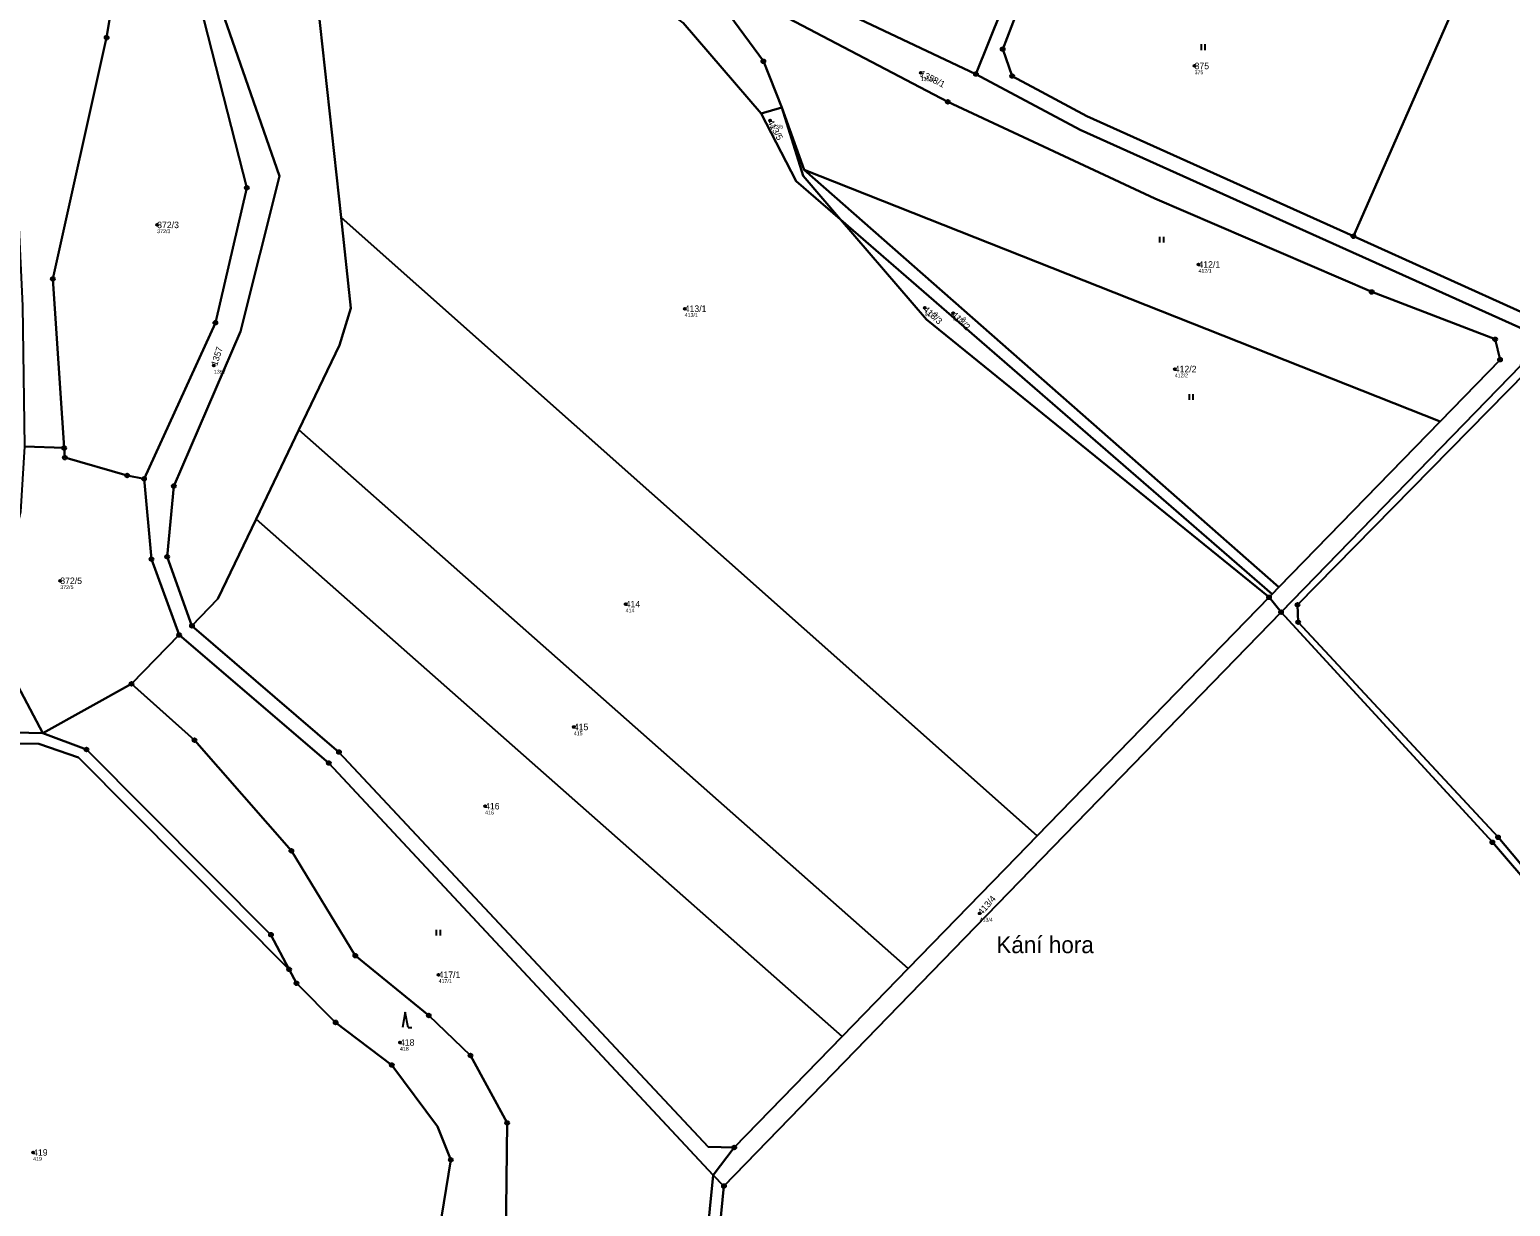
# Model space of a CAD drawing. Extents: x -658203 to -653176, y -1156738 to -1151709.
# Drawn here: x -654514.9 to -654127.4, y -1155287.9 to -1154980.1 of the extents above; entities that cross this region are included whole.
import ezdxf

# ---------------------------------------------------------------- set-up
doc = ezdxf.new("R2010")
doc.units = 0
for name, color, linetype in [('Vrstva 1', 7, 'Continuous'), ('Vrstva 2', 7, 'Continuous'), ('Vrstva 3', 7, 'Continuous'), ('Vrstva 50', 7, 'Continuous'), ('Vrstva 51', 7, 'Continuous'), ('Vrstva 53', 7, 'Continuous'), ('Vrstva 7', 7, 'Continuous'), ('Vrstva 8', 7, 'Continuous')]:
    doc.layers.add(name, color=color, linetype=linetype)

msp = doc.modelspace()

# ---------------------------------------------------------------- linework, layer by layer
at = {"layer": 'Vrstva 1'}
for p, q in [((-654141.73, -1154973.32), (-654168.48, -1155034.13)), ((-654267.26, -1154991.71), (-654260.49, -1154974.8)), ((-654318.08, -1155000.41), (-654323.48, -1155002.03)), ((-654318.08, -1155000.41), (-654312.2, -1155016.79)), ((-654312.2, -1155016.79), (-654145.81, -1155082.57)), ((-654312.2, -1155016.79), (-654187.98, -1155125.94)), ((-654433.33, -1155029.24), (-654251.23, -1155190.96)), ((-654302.66, -1155029.78), (-654189.73, -1155127.73)), ((-654124.71, -1155067.94), (-654187.42, -1155132.48)), ((-654455.64, -1155108.15), (-654444.4, -1155084.73)), ((-654444.4, -1155084.73), (-654284.99, -1155225.71)), ((-654187.98, -1155125.94), (-654145.81, -1155082.57)), ((-654516.25, -1155089.14), (-654505.82, -1155089.52)), ((-654455.64, -1155108.15), (-654302.22, -1155243.44)), ((-654251.23, -1155190.96), (-654190.55, -1155128.58)), ((-654190.55, -1155128.58), (-654189.73, -1155127.73)), ((-654190.55, -1155128.58), (-654187.42, -1155132.48)), ((-654189.73, -1155127.73), (-654187.98, -1155125.94)), ((-654475.76, -1155138.44), (-654488.22, -1155151.22)), ((-654488.22, -1155151.22), (-654511.38, -1155164.11)), ((-654517.16, -1155153.23), (-654511.38, -1155164.11)), ((-654284.99, -1155225.71), (-654302.22, -1155243.44)), ((-654302.22, -1155243.44), (-654330.49, -1155272.52)), ((-654336.02, -1155279.77), (-654330.49, -1155272.52)), ((-654341.22, -1155332.55), (-654336.02, -1155279.77)), ((-654333.19, -1155282.6), (-654336.02, -1155279.77)), ((-654333.19, -1155282.6), (-654338.32, -1155334.48))]:
    msp.add_line(p, q, dxfattribs=at)
for points in [[(-654441.57, -1154906.37), (-654454.35, -1154915.89), (-654460.25, -1154933.64), (-654463.57, -1154952.02), (-654465.21, -1154973.31), (-654449.51, -1155018.43), (-654459.68, -1155059.04), (-654477.16, -1155099.47), (-654478.87, -1155117.96), (-654472.39, -1155136.05)], [(-654374.63, -1154929.15), (-654355.08, -1154944.51), (-654316.9, -1154968.18), (-654267.26, -1154991.71)], [(-654323.48, -1155002.03), (-654343.89, -1154978.34), (-654359.14, -1154966.59), (-654375.35, -1154957.15), (-654397.84, -1154947.12), (-654416.27, -1154942.39), (-654428.63, -1154942.61), (-654436.61, -1154946.57), (-654439.47, -1154973.39), (-654433.33, -1155029.24)], [(-654505.82, -1155089.52), (-654508.79, -1155045.3), (-654494.73, -1154982.17), (-654489.87, -1154952.92), (-654485.97, -1154953.4)], [(-654468.86, -1154955.54), (-654470.22, -1154973.66), (-654458.05, -1155021.43), (-654466.26, -1155056.76), (-654484.94, -1155097.58)], [(-654145.81, -1155082.57), (-654130.1, -1155066.42), (-654131.38, -1155061.08), (-654163.7, -1155048.71), (-654220.47, -1155024.22), (-654274.62, -1154998.96), (-654320.09, -1154975.14), (-654340.5, -1154964.35)], [(-654340.5, -1154964.35), (-654322.87, -1154988.36), (-654318.08, -1155000.41)], [(-654260.49, -1154974.8), (-654256.79, -1154976.34), (-654260.26, -1154985.18), (-654257.78, -1154992.22), (-654250.14, -1154996.32), (-654238.27, -1155002.69), (-654168.48, -1155034.13)], [(-654267.26, -1154991.71), (-654239.99, -1155006.32), (-654123.49, -1155058.74)], [(-654318.08, -1155000.41), (-654312.47, -1155018.37), (-654302.66, -1155029.78)], [(-654302.66, -1155029.78), (-654314.26, -1155019.71), (-654323.48, -1155002.03)], [(-654444.4, -1155084.73), (-654433.81, -1155062.66), (-654430.79, -1155052.98), (-654433.33, -1155029.24)], [(-654190.55, -1155128.58), (-654280.18, -1155055.9), (-654302.66, -1155029.78)], [(-654168.48, -1155034.13), (-654122.93, -1155054.65), (-654097.34, -1155054.64)], [(-654059.69, -1155280.14), (-654094.02, -1155234.81), (-654130.63, -1155191.35), (-654182.95, -1155135.1), (-654183.11, -1155130.55), (-654123.2, -1155069.6)], [(-654484.94, -1155097.58), (-654489.36, -1155096.72), (-654505.65, -1155092.03), (-654505.82, -1155089.52)], [(-654484.94, -1155097.58), (-654482.98, -1155118.62), (-654475.76, -1155138.44)], [(-654472.39, -1155136.05), (-654465.62, -1155128.96), (-654455.64, -1155108.15)], [(-654187.42, -1155132.48), (-654252.99, -1155199.96), (-654333.19, -1155282.6)], [(-654187.42, -1155132.48), (-654132.12, -1155192.66), (-654096.26, -1155234.38), (-654059.29, -1155283.46), (-654023.24, -1155320.05)], [(-654330.49, -1155272.52), (-654337.35, -1155272.37), (-654433.94, -1155169.05), (-654472.39, -1155136.05)], [(-654336.02, -1155279.77), (-654436.57, -1155171.94), (-654475.76, -1155138.44)], [(-654488.22, -1155151.22), (-654471.72, -1155165.97), (-654446.38, -1155194.92), (-654429.66, -1155222.32), (-654410.42, -1155237.99), (-654399.52, -1155248.44), (-654389.91, -1155266.09), (-654390.31, -1155295.97), (-654396.74, -1155323.94), (-654405.48, -1155336.44), (-654408.15, -1155344.42), (-654406.55, -1155355.08)], [(-654511.38, -1155164.11), (-654529.72, -1155163.67), (-654545.89, -1155167.85), (-654559.29, -1155176.26), (-654568.96, -1155187.22), (-654578.2, -1155204.95), (-654584.36, -1155221.23), (-654589.26, -1155233.98), (-654595.16, -1155259.39), (-654601.25, -1155317.23), (-654606.76, -1155340.94), (-654618.01, -1155367.27), (-654622.07, -1155372.82)], [(-654446.97, -1155225.91), (-654502.11, -1155170.5), (-654512.43, -1155166.91), (-654529.84, -1155166.71), (-654544.7, -1155170.61), (-654557.33, -1155178.54), (-654566.49, -1155188.93), (-654575.41, -1155206.18), (-654586.43, -1155234.9), (-654592.2, -1155259.87), (-654598.41, -1155317.65), (-654609.3, -1155365.98)], [(-654511.38, -1155164.11), (-654499.99, -1155168.39), (-654451.73, -1155216.84), (-654446.97, -1155225.91)], [(-654251.23, -1155190.96), (-654256.59, -1155196.48), (-654284.99, -1155225.71)], [(-654446.97, -1155225.91), (-654445.06, -1155229.55), (-654434.8, -1155239.79), (-654420.09, -1155250.94), (-654408.19, -1155267.04), (-654404.66, -1155275.73), (-654409.53, -1155305.69), (-654417.8, -1155320.57), (-654425.86, -1155341.12), (-654433.39, -1155350.26)]]:
    msp.add_lwpolyline(points, dxfattribs=at)
at = {"layer": 'Vrstva 3'}
for p, q in [((-654208.26, -1154985.42), (-654208.26, -1154983.92)), ((-654207.26, -1154985.42), (-654207.26, -1154983.92)), ((-654219.1, -1155035.77), (-654219.1, -1155034.27)), ((-654218.1, -1155035.77), (-654218.1, -1155034.27)), ((-654211.37, -1155076.9), (-654211.37, -1155075.4)), ((-654210.37, -1155076.9), (-654210.37, -1155075.4)), ((-654408.39, -1155217.06), (-654408.39, -1155215.56)), ((-654407.39, -1155217.06), (-654407.39, -1155215.56)), ((-654416.59, -1155237.13), (-654417.34, -1155241.13)), ((-654415.84, -1155241.13), (-654416.59, -1155237.13)), ((-654415.84, -1155241.13), (-654414.84, -1155241.13))]:
    msp.add_line(p, q, dxfattribs=at)
at = {"layer": 'Vrstva 50'}
for centre in [(-654210.04, -1154989.58), (-654281.69, -1154991.4), (-654321.14, -1155003.83), (-654481.5, -1155031.16), (-654209.03, -1155041.51), (-654343.46, -1155053.09), (-654280.65, -1155052.88), (-654273.21, -1155054.23), (-654466.65, -1155067.92), (-654215.23, -1155068.88), (-654506.86, -1155124.26), (-654358.91, -1155130.36), (-654372.48, -1155162.51), (-654395.7, -1155183.23), (-654266.29, -1155211.26), (-654407.86, -1155227.31), (-654417.97, -1155245.03), (-654513.97, -1155273.82)]:
    msp.add_circle(centre, 0.25, dxfattribs=at)
at = {"layer": 'Vrstva 51'}
for points in [[(-654489.87, -1154952.92), (-654485.97, -1154953.4), (-654483.56, -1154942.66), (-654477.25, -1154897.02), (-654466.97, -1154891.65), (-654500.52, -1154892.41), (-654522.14, -1154885.26), (-654515.54, -1154903.42), (-654515.89, -1154949.33), (-654517.44, -1154970.73), (-654518.74, -1155009.53), (-654516.76, -1155052.34), (-654516.25, -1155089.14), (-654505.82, -1155089.52), (-654508.79, -1155045.3), (-654494.73, -1154982.17)], [(-654190.55, -1155128.58), (-654187.42, -1155132.48), (-654124.71, -1155067.94), (-654123.49, -1155058.74), (-654239.99, -1155006.32), (-654267.26, -1154991.71), (-654316.9, -1154968.18), (-654355.08, -1154944.51), (-654374.63, -1154929.15), (-654427.63, -1154897.36), (-654441.57, -1154906.37), (-654424.82, -1154910.1), (-654399.77, -1154924.85), (-654361.65, -1154953.4), (-654340.5, -1154964.35), (-654320.09, -1154975.14), (-654274.62, -1154998.96), (-654220.47, -1155024.22), (-654163.7, -1155048.71), (-654131.38, -1155061.08), (-654130.1, -1155066.42), (-654145.81, -1155082.57), (-654187.98, -1155125.94), (-654189.73, -1155127.73)], [(-654260.49, -1154974.8), (-654283.91, -1154965.06), (-654290, -1154963.49), (-654290.07, -1154963.73), (-654313.97, -1154958.06), (-654349.77, -1154933.68), (-654355.87, -1154930.13), (-654360.42, -1154928.37), (-654369.55, -1154925.78), (-654372.86, -1154925.15), (-654373.59, -1154926.79), (-654374.63, -1154929.15), (-654355.08, -1154944.51), (-654316.9, -1154968.18), (-654267.26, -1154991.71)], [(-654343.89, -1154978.34), (-654359.14, -1154966.59), (-654375.35, -1154957.15), (-654397.84, -1154947.12), (-654416.27, -1154942.39), (-654428.63, -1154942.61), (-654436.61, -1154946.57), (-654439.47, -1154973.39), (-654433.33, -1155029.24), (-654251.23, -1155190.96), (-654190.55, -1155128.58), (-654280.18, -1155055.9), (-654302.66, -1155029.78), (-654314.26, -1155019.71), (-654323.48, -1155002.03)], [(-654168.48, -1155034.13), (-654141.73, -1154973.32), (-654171.02, -1154975.83), (-654172.67, -1154975.5), (-654184.42, -1154973.11), (-654211.75, -1154963.33), (-654227.84, -1154961.74), (-654293.75, -1154945.52), (-654295.99, -1154945.02), (-654308.99, -1154942.09), (-654283.91, -1154965.06), (-654260.49, -1154974.8), (-654256.79, -1154976.34), (-654260.26, -1154985.18), (-654257.78, -1154992.22), (-654250.14, -1154996.32), (-654238.27, -1155002.69)], [(-654485.97, -1154953.4), (-654489.87, -1154952.92), (-654494.73, -1154982.17), (-654508.79, -1155045.3), (-654505.82, -1155089.52), (-654505.65, -1155092.03), (-654489.36, -1155096.72), (-654484.94, -1155097.58), (-654466.26, -1155056.76), (-654458.05, -1155021.43), (-654470.22, -1154973.66), (-654468.86, -1154955.54)], [(-654312.2, -1155016.79), (-654145.81, -1155082.57), (-654130.1, -1155066.42), (-654131.38, -1155061.08), (-654163.7, -1155048.71), (-654220.47, -1155024.22), (-654274.62, -1154998.96), (-654320.09, -1154975.14), (-654340.5, -1154964.35), (-654322.87, -1154988.36), (-654318.08, -1155000.41)], [(-654318.08, -1155000.41), (-654323.48, -1155002.03), (-654314.26, -1155019.71), (-654302.66, -1155029.78), (-654312.47, -1155018.37)], [(-654312.47, -1155018.37), (-654302.66, -1155029.78), (-654189.73, -1155127.73), (-654187.98, -1155125.94), (-654312.2, -1155016.79), (-654318.08, -1155000.41)], [(-654187.98, -1155125.94), (-654145.81, -1155082.57), (-654312.2, -1155016.79)], [(-654444.4, -1155084.73), (-654284.99, -1155225.71), (-654256.59, -1155196.48), (-654251.23, -1155190.96), (-654433.33, -1155029.24), (-654430.79, -1155052.98), (-654433.81, -1155062.66)], [(-654189.73, -1155127.73), (-654302.66, -1155029.78), (-654280.18, -1155055.9), (-654190.55, -1155128.58)], [(-654059.29, -1155283.46), (-654023.24, -1155320.05), (-654022.14, -1155321.07), (-653988.9, -1155348.8), (-653987.65, -1155346.73), (-653991.01, -1155343.89), (-654021.56, -1155318.06), (-654058.28, -1155281.55), (-654059.69, -1155280.14), (-654094.02, -1155234.81), (-654130.63, -1155191.35), (-654182.95, -1155135.1), (-654183.11, -1155130.55), (-654123.2, -1155069.6), (-654124.71, -1155067.94), (-654187.42, -1155132.48), (-654132.12, -1155192.66), (-654096.26, -1155234.38)], [(-654123.2, -1155069.6), (-654183.11, -1155130.55), (-654182.95, -1155135.1), (-654130.63, -1155191.35), (-654094.02, -1155234.81), (-654059.69, -1155280.14), (-653993.68, -1155212.1)], [(-654302.22, -1155243.44), (-654284.99, -1155225.71), (-654444.4, -1155084.73), (-654455.64, -1155108.15)], [(-654517.16, -1155153.23), (-654511.38, -1155164.11), (-654488.22, -1155151.22), (-654475.76, -1155138.44), (-654482.98, -1155118.62), (-654484.94, -1155097.58), (-654489.36, -1155096.72), (-654505.65, -1155092.03), (-654505.82, -1155089.52), (-654516.25, -1155089.14), (-654517.27, -1155106.25), (-654521.01, -1155122.58), (-654527.79, -1155132.96)], [(-654455.64, -1155108.15), (-654465.62, -1155128.96), (-654472.39, -1155136.05), (-654433.94, -1155169.05), (-654337.35, -1155272.37), (-654330.49, -1155272.52), (-654302.22, -1155243.44)], [(-654302.22, -1155243.44), (-654330.49, -1155272.52), (-654336.02, -1155279.77), (-654333.19, -1155282.6), (-654252.99, -1155199.96), (-654187.42, -1155132.48), (-654190.55, -1155128.58), (-654251.23, -1155190.96), (-654256.59, -1155196.48), (-654284.99, -1155225.71)], [(-654303.16, -1155361.45), (-654296.14, -1155360.38), (-654279.96, -1155340.18), (-654279.02, -1155339.01), (-654230.84, -1155383.47), (-654162.08, -1155458.52), (-654157.79, -1155458.41), (-654087.98, -1155386.73), (-654023.24, -1155320.05), (-654059.29, -1155283.46), (-654096.26, -1155234.38), (-654132.12, -1155192.66), (-654187.42, -1155132.48), (-654252.99, -1155199.96), (-654333.19, -1155282.6), (-654338.32, -1155334.48)], [(-654446.38, -1155194.92), (-654429.66, -1155222.32), (-654410.42, -1155237.99), (-654399.52, -1155248.44), (-654389.91, -1155266.09), (-654390.31, -1155295.97), (-654396.74, -1155323.94), (-654405.48, -1155336.44), (-654408.15, -1155344.42), (-654406.55, -1155355.08), (-654381.46, -1155375.77), (-654343.29, -1155331.17), (-654341.22, -1155332.55), (-654336.02, -1155279.77), (-654436.57, -1155171.94), (-654475.76, -1155138.44), (-654488.22, -1155151.22), (-654471.72, -1155165.97)], [(-654338.32, -1155334.48), (-654333.19, -1155282.6), (-654336.02, -1155279.77), (-654341.22, -1155332.55)]]:
    msp.add_lwpolyline(points, close=True, dxfattribs=at)
for points in [[(-654343.89, -1154978.34), (-654323.48, -1155002.03), (-654318.08, -1155000.41), (-654322.87, -1154988.36), (-654340.5, -1154964.35)], [(-654470.22, -1154973.66), (-654458.05, -1155021.43), (-654466.26, -1155056.76), (-654484.94, -1155097.58), (-654482.98, -1155118.62), (-654475.76, -1155138.44), (-654436.57, -1155171.94), (-654336.02, -1155279.77), (-654330.49, -1155272.52), (-654337.35, -1155272.37), (-654433.94, -1155169.05), (-654472.39, -1155136.05), (-654478.87, -1155117.96), (-654477.16, -1155099.47), (-654459.68, -1155059.04), (-654449.51, -1155018.43), (-654465.21, -1154973.31)], [(-654465.21, -1154973.31), (-654449.51, -1155018.43), (-654459.68, -1155059.04), (-654477.16, -1155099.47), (-654478.87, -1155117.96), (-654472.39, -1155136.05), (-654465.62, -1155128.96), (-654455.64, -1155108.15), (-654444.4, -1155084.73), (-654433.81, -1155062.66), (-654430.79, -1155052.98), (-654433.33, -1155029.24), (-654439.47, -1154973.39)], [(-654260.49, -1154974.8), (-654267.26, -1154991.71), (-654239.99, -1155006.32), (-654123.49, -1155058.74), (-654097.53, -1155058.73), (-654033.15, -1155070.56), (-653787.42, -1155115.69)], [(-653863.81, -1155097.54), (-653945.81, -1155082.48), (-654015.82, -1155069.61), (-654043.15, -1155064.59), (-654064.2, -1155060.73), (-654074.68, -1155058.84), (-654097.34, -1155054.64), (-654122.93, -1155054.65), (-654168.48, -1155034.13), (-654238.27, -1155002.69), (-654250.14, -1154996.32), (-654257.78, -1154992.22), (-654260.26, -1154985.18), (-654256.79, -1154976.34)], [(-654390.31, -1155295.97), (-654389.91, -1155266.09), (-654399.52, -1155248.44), (-654410.42, -1155237.99), (-654429.66, -1155222.32), (-654446.38, -1155194.92), (-654471.72, -1155165.97), (-654488.22, -1155151.22), (-654511.38, -1155164.11), (-654499.99, -1155168.39), (-654451.73, -1155216.84), (-654446.97, -1155225.91), (-654445.06, -1155229.55), (-654434.8, -1155239.79), (-654420.09, -1155250.94), (-654408.19, -1155267.04), (-654404.66, -1155275.73), (-654409.53, -1155305.69)], [(-654529.72, -1155163.67), (-654511.38, -1155164.11), (-654517.16, -1155153.23)], [(-654529.84, -1155166.71), (-654512.43, -1155166.91), (-654502.11, -1155170.5), (-654446.97, -1155225.91), (-654451.73, -1155216.84), (-654499.99, -1155168.39), (-654511.38, -1155164.11), (-654529.72, -1155163.67)], [(-654570.44, -1155354.27), (-654496.49, -1155352.05), (-654437.67, -1155350.38), (-654433.39, -1155350.26), (-654425.86, -1155341.12), (-654417.8, -1155320.57), (-654409.53, -1155305.69), (-654404.66, -1155275.73), (-654408.19, -1155267.04), (-654420.09, -1155250.94), (-654434.8, -1155239.79), (-654445.06, -1155229.55), (-654446.97, -1155225.91), (-654502.11, -1155170.5), (-654512.43, -1155166.91), (-654529.84, -1155166.71)]]:
    msp.add_lwpolyline(points, dxfattribs=at)
at = {"layer": 'Vrstva 53'}
msp.add_lwpolyline([(-653863.81, -1155097.54), (-653945.81, -1155082.48), (-654015.82, -1155069.61), (-654043.15, -1155064.59), (-654064.2, -1155060.73), (-654074.68, -1155058.84), (-654097.34, -1155054.64), (-654122.93, -1155054.65), (-654168.48, -1155034.13), (-654141.73, -1154973.32)], dxfattribs=at)
at = {"layer": 'Vrstva 8'}
for centre, radius in [((-654494.73, -1154982.17), 0.5), ((-654494.73, -1154982.17), 0.0303), ((-654260.26, -1154985.18), 0.5), ((-654260.26, -1154985.18), 0.0303), ((-654322.87, -1154988.36), 0.5), ((-654322.87, -1154988.36), 0.0303), ((-654267.26, -1154991.71), 0.5), ((-654267.26, -1154991.71), 0.0303), ((-654257.78, -1154992.22), 0.5), ((-654257.78, -1154992.22), 0.0303), ((-654274.62, -1154998.96), 0.5), ((-654274.62, -1154998.96), 0.0303), ((-654458.05, -1155021.43), 0.5), ((-654458.05, -1155021.43), 0.0303), ((-654168.48, -1155034.13), 0.5), ((-654168.48, -1155034.13), 0.0303), ((-654508.79, -1155045.3), 0.5), ((-654508.79, -1155045.3), 0.0303), ((-654163.7, -1155048.71), 0.5), ((-654163.7, -1155048.71), 0.0303), ((-654466.26, -1155056.76), 0.5), ((-654466.26, -1155056.76), 0.0303), ((-654131.38, -1155061.08), 0.5), ((-654131.38, -1155061.08), 0.0303), ((-654130.1, -1155066.42), 0.5), ((-654130.1, -1155066.42), 0.0303), ((-654505.82, -1155089.52), 0.5), ((-654505.82, -1155089.52), 0.0303), ((-654505.65, -1155092.03), 0.5), ((-654505.65, -1155092.03), 0.0303), ((-654489.36, -1155096.72), 0.5), ((-654489.36, -1155096.72), 0.0303), ((-654484.94, -1155097.58), 0.5), ((-654484.94, -1155097.58), 0.0303), ((-654477.16, -1155099.47), 0.5), ((-654477.16, -1155099.47), 0.0303), ((-654482.98, -1155118.62), 0.5), ((-654482.98, -1155118.62), 0.0303), ((-654478.87, -1155117.96), 0.5), ((-654478.87, -1155117.96), 0.0303), ((-654190.55, -1155128.58), 0.5), ((-654190.55, -1155128.58), 0.0303), ((-654187.42, -1155132.48), 0.5), ((-654187.42, -1155132.48), 0.0303), ((-654183.11, -1155130.55), 0.5), ((-654183.11, -1155130.55), 0.0303), ((-654472.39, -1155136.05), 0.5), ((-654472.39, -1155136.05), 0.0303), ((-654182.95, -1155135.1), 0.5), ((-654182.95, -1155135.1), 0.0303), ((-654475.76, -1155138.44), 0.5), ((-654475.76, -1155138.44), 0.0303), ((-654488.22, -1155151.22), 0.5), ((-654488.22, -1155151.22), 0.0303), ((-654471.72, -1155165.97), 0.5), ((-654471.72, -1155165.97), 0.0303), ((-654499.99, -1155168.39), 0.5), ((-654499.99, -1155168.39), 0.0303), ((-654436.57, -1155171.94), 0.5), ((-654433.94, -1155169.05), 0.5), ((-654433.94, -1155169.05), 0.0303), ((-654436.57, -1155171.94), 0.0303), ((-654446.38, -1155194.92), 0.5), ((-654132.12, -1155192.66), 0.5), ((-654132.12, -1155192.66), 0.0303), ((-654130.63, -1155191.35), 0.5), ((-654130.63, -1155191.35), 0.0303), ((-654446.38, -1155194.92), 0.0303), ((-654451.73, -1155216.84), 0.5), ((-654451.73, -1155216.84), 0.0303), ((-654429.66, -1155222.32), 0.5), ((-654446.97, -1155225.91), 0.5), ((-654429.66, -1155222.32), 0.0303), ((-654446.97, -1155225.91), 0.0303), ((-654445.06, -1155229.55), 0.5), ((-654445.06, -1155229.55), 0.0303), ((-654434.8, -1155239.79), 0.5), ((-654434.8, -1155239.79), 0.0303), ((-654410.42, -1155237.99), 0.5), ((-654410.42, -1155237.99), 0.0303), ((-654399.52, -1155248.44), 0.5), ((-654399.52, -1155248.44), 0.0303), ((-654420.09, -1155250.94), 0.5), ((-654420.09, -1155250.94), 0.0303), ((-654389.91, -1155266.09), 0.5), ((-654389.91, -1155266.09), 0.0303), ((-654330.49, -1155272.52), 0.5), ((-654404.66, -1155275.73), 0.5), ((-654404.66, -1155275.73), 0.0303), ((-654330.49, -1155272.52), 0.0303), ((-654333.19, -1155282.6), 0.5), ((-654333.19, -1155282.6), 0.0303)]:
    msp.add_circle(centre, radius, dxfattribs=at)

# ---------------------------------------------------------------- texts
at = {"layer": 'Vrstva 2'}
for s, p in [('375', (-654210.04, -1154990.43)), ('372/3', (-654481.5, -1155032.01)), ('412/1', (-654209.03, -1155042.36)), ('413/1', (-654343.46, -1155053.94)), ('412/2', (-654215.23, -1155069.73)), ('372/5', (-654506.86, -1155125.11)), ('414', (-654358.91, -1155131.21)), ('415', (-654372.48, -1155163.36)), ('416', (-654395.7, -1155184.08)), ('417/1', (-654407.86, -1155228.16)), ('418', (-654417.97, -1155245.88)), ('419', (-654513.97, -1155274.67))]:
    msp.add_text(s, height=1.7, dxfattribs=at).set_placement(p)
for s, rotation, p in [('1358/1', 333, (-654282.08, -1154992.16)), ('413/5', 299, (-654321.88, -1155004.24)), ('413/3', 318, (-654281.22, -1155053.51)), ('413/2', 315, (-654273.81, -1155054.83)), ('1357', 72, (-654465.84, -1155068.18)), ('413/4', 49, (-654265.65, -1155211.82))]:
    msp.add_text(s, height=1.7, rotation=rotation, dxfattribs=at).set_placement(p)
at = {"layer": 'Vrstva 50'}
for s, p in [('1358/1', (-654281.69, -1154993.56)), ('375', (-654210.04, -1154991.74)), ('413/5', (-654321.14, -1155005.99)), ('372/3', (-654481.5, -1155033.32)), ('412/1', (-654209.03, -1155043.67)), ('413/1', (-654343.46, -1155055.25)), ('413/3', (-654280.65, -1155055.04)), ('413/2', (-654273.21, -1155056.39)), ('1357', (-654466.65, -1155070.08)), ('412/2', (-654215.23, -1155071.04)), ('372/5', (-654506.86, -1155126.42)), ('414', (-654358.91, -1155132.52)), ('415', (-654372.48, -1155164.67)), ('416', (-654395.7, -1155185.39)), ('413/4', (-654266.29, -1155213.42)), ('417/1', (-654407.86, -1155229.47)), ('418', (-654417.97, -1155247.19)), ('419', (-654513.97, -1155275.98))]:
    msp.add_text(s, height=1, dxfattribs=at).set_placement(p)
at = {"layer": 'Vrstva 7'}
msp.add_text('Kání hora', height=4.4, dxfattribs=at).set_placement((-654261.92, -1155221.67))

doc.saveas('drawing.dxf')
